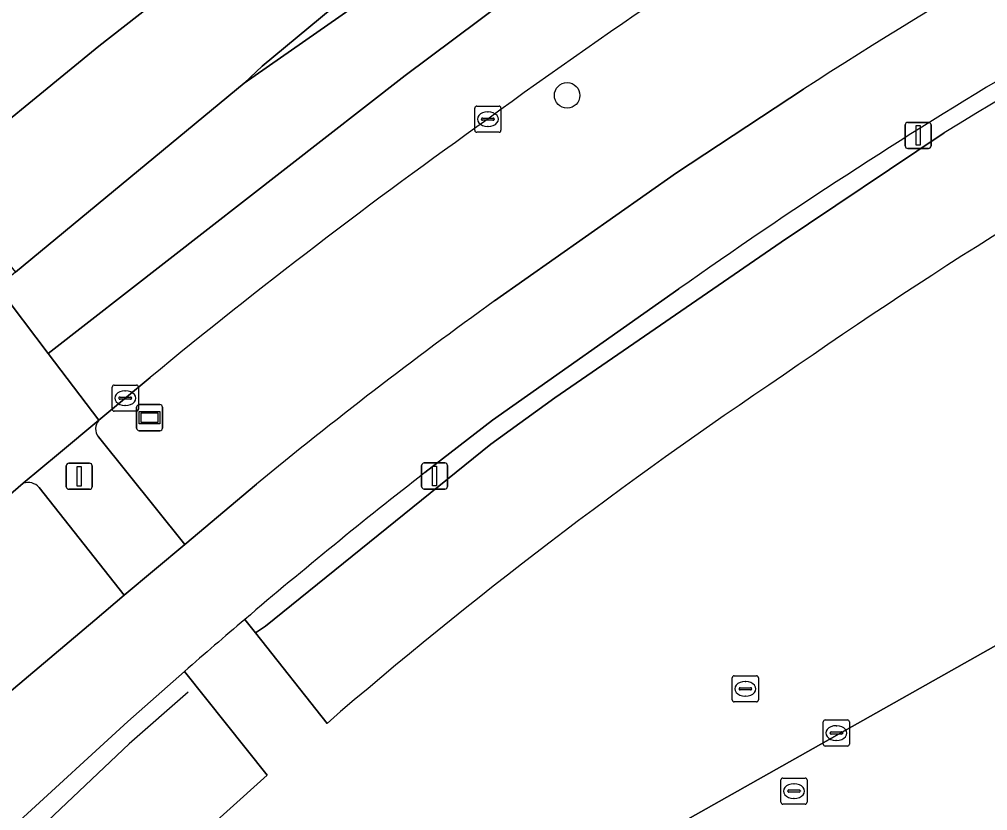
# Model space of a CAD drawing. Extents: x 156412 to 157779, y 382335 to 383768.
# Drawn here: x 157466.73 to 157503.79, y 382929.79 to 382960.07 of the extents above; entities that cross this region are included whole.
import ezdxf

# ---------------------------------------------------------------- set-up
doc = ezdxf.new("R2010")
doc.units = 0
for name, color, linetype in [('IMGEO_Berm_groen', 7, 'Continuous'), ('IMGEO_Berm_onverhard', 7, 'Continuous'), ('IMGEO_Boom', 7, 'Continuous'), ('IMGEO_Fietspad_gesloten', 7, 'Continuous'), ('IMGEO_Groenvoorziening', 7, 'Continuous'), ('IMGEO_Hek', 7, 'Continuous'), ('IMGEO_Kolk', 7, 'Continuous'), ('IMGEO_Lichtmast', 7, 'Continuous'), ('IMGEO_OVBaan_gesloten', 7, 'Continuous'), ('IMGEO_Rijbaan_lokaal_gesloten', 7, 'Continuous'), ('IMGEO_Rijbaan_regionaal_gesloten', 7, 'Continuous'), ('IMGEO_Rioolput', 7, 'Continuous'), ('IMGEO_Verkeersregelinstallatiepaal', 7, 'Continuous'), ('IMGEO_Voetpad_open', 7, 'Continuous'), ('IMGEO_Wegwijzer', 7, 'Continuous')]:
    doc.layers.add(name, color=color, linetype=linetype)

msp = doc.modelspace()

# ---------------------------------------------------------------- linework, layer by layer
at = {"layer": 'IMGEO_Berm_groen'}
for points in [[(157503.148, 382982.271), (157500, 382980.38), (157499.745, 382980.233), (157499.49, 382980.085), (157494.151, 382976.795), (157495.641, 382974.528), (157495.063, 382974.086), (157494.126, 382973.357), (157492.064, 382971.672), (157486.947, 382967.383), (157481.82, 382963.105), (157476.021, 382958.272), (157475.326, 382957.632), (157487.297, 382965.984)], [(157484.916, 382949.296), (157491.883, 382954.199), (157496.739, 382957.397)], [(157471.73, 382946.367), (157469.77, 382944.733)], [(157469.757, 382944.089), (157473.056, 382939.978), (157475.804, 382942.285)], [(157465.344, 382933.483), (157469.61, 382937.084), (157470.741, 382938.033), (157467.48, 382942.159)], [(157466.877, 382942.319), (157466.009, 382941.571)], [(157467.334, 382923.149), (157476.209, 382931.152), (157473.05, 382935.121), (157470.882, 382933.198), (157466.732, 382929.396), (157457.29, 382920.905), (157454.41, 382918.062)]]:
    msp.add_lwpolyline(points, dxfattribs=at)
for centre, radius, start, end in [((157708.622, 382669.014), 382.647, 127.90103, 130.64656), ((157631.361, 382747.868), 249.049, 118.1341, 122.72062), ((157606.271, 382790.093), 205.91, 121.07133, 126.20191), ((157618.695, 382767.573), 231.443, 125.39092, 129.41946), ((157586.162, 382808.283), 173.595, 125.67791, 129.47325), ((157470.142, 382944.403), 0.497, 138.4375, 219.2496), ((157467.056, 382941.778), 0.57, 41.9309, 108.3482)]:
    msp.add_arc(centre, radius, start, end, dxfattribs=at)
at = {"layer": 'IMGEO_Berm_onverhard'}
for points in [[(157475.355, 382937.11), (157475.762, 382936.595), (157476.142, 382936.854), (157484.772, 382943.814), (157487.22, 382945.582), (157495.88, 382951.547), (157502.127, 382955.733)], [(157491.965, 382949.752), (157484.833, 382944.729), (157482.246, 382942.728)]]:
    msp.add_lwpolyline(points, dxfattribs=at)
for centre, radius, start, end in [((157640.813, 382728.245), 266.429, 116.51829, 121.36828), ((157607.332, 382786.484), 199.915, 120.79091, 125.24539), ((157612.934, 382775.392), 212.322, 127.98949, 130.38891)]:
    msp.add_arc(centre, radius, start, end, dxfattribs=at)
at = {"layer": 'IMGEO_Boom'}
msp.add_circle((157487.692, 382957.159), 0.489, dxfattribs=at)
at = {"layer": 'IMGEO_Fietspad_gesloten'}
for points in [[(157496.739, 382957.397), (157491.883, 382954.199), (157484.916, 382949.296)], [(157482.246, 382942.728), (157484.833, 382944.729), (157491.965, 382949.752)], [(157475.804, 382942.285), (157473.056, 382939.978), (157470.741, 382938.033), (157469.61, 382937.084), (157465.344, 382933.483), (157452.495, 382921.86), (157450.421, 382919.869)], [(157454.41, 382918.062), (157457.29, 382920.905), (157466.732, 382929.396), (157470.882, 382933.198), (157473.05, 382935.121)]]:
    msp.add_lwpolyline(points, dxfattribs=at)
for centre, radius, start, end in [((157631.361, 382747.868), 249.049, 118.1341, 122.72062), ((157607.332, 382786.484), 199.915, 120.79091, 125.24539), ((157586.162, 382808.283), 173.595, 125.67791, 129.47325), ((157612.934, 382775.392), 212.322, 127.98949, 130.38891), ((157607.15, 382782.046), 203.506, 130.36254, 131.21972)]:
    msp.add_arc(centre, radius, start, end, dxfattribs=at)
at = {"layer": 'IMGEO_Groenvoorziening'}
msp.add_lwpolyline([(157502.127, 382955.733), (157495.88, 382951.547), (157487.22, 382945.582), (157484.772, 382943.814), (157476.142, 382936.854), (157475.762, 382936.595), (157478.502, 382933.132)], dxfattribs=at)
for centre, radius, start, end in [((157640.813, 382728.245), 266.429, 116.51829, 121.36828), ((157611.587, 382780.664), 202.121, 118.6845, 124.88812), ((157596.05, 382797.081), 179.798, 123.81911, 130.82691)]:
    msp.add_arc(centre, radius, start, end, dxfattribs=at)
at = {"layer": 'IMGEO_Hek'}
for points in [[(157502.127, 382955.733), (157495.88, 382951.547), (157487.22, 382945.582), (157484.772, 382943.814), (157476.142, 382936.854)], [(157473.189, 382934.324), (157470.934, 382932.352), (157455.6, 382917.849), (157453.456, 382915.734), (157450.415, 382912.502)]]:
    msp.add_lwpolyline(points, dxfattribs=at)
msp.add_arc((157640.813, 382728.245), 266.429, 116.51829, 121.36828, dxfattribs=at)
at = {"layer": 'IMGEO_Kolk'}
for p, q in [((157484.158, 382955.823), (157484.158, 382956.675)), ((157484.233, 382956.749), (157485.085, 382956.749)), ((157484.646, 382956.529), (157484.671, 382956.529)), ((157485.159, 382956.675), (157485.159, 382955.823)), ((157484.417, 382956.243), (157484.417, 382956.255)), ((157484.855, 382956.206), (157484.457, 382956.206)), ((157484.46, 382956.292), (157484.858, 382956.292)), ((157484.901, 382956.255), (157484.901, 382956.243)), ((157485.085, 382955.749), (157484.233, 382955.749)), ((157484.669, 382955.969), (157484.644, 382955.969)), ((157470.355, 382946.075), (157471.207, 382946.075)), ((157470.28, 382945.149), (157470.28, 382946.001)), ((157470.768, 382945.855), (157470.793, 382945.855)), ((157471.281, 382946.001), (157471.281, 382945.149)), ((157470.539, 382945.569), (157470.539, 382945.581)), ((157470.977, 382945.532), (157470.579, 382945.532)), ((157470.582, 382945.618), (157470.98, 382945.618)), ((157471.023, 382945.581), (157471.023, 382945.569)), ((157471.207, 382945.075), (157470.355, 382945.075)), ((157470.791, 382945.295), (157470.766, 382945.295)), ((157497.496, 382932.335), (157497.496, 382933.187)), ((157497.571, 382933.261), (157498.423, 382933.261)), ((157498.497, 382933.187), (157498.497, 382932.335)), ((157497.755, 382932.755), (157497.755, 382932.767)), ((157498.193, 382932.718), (157497.795, 382932.718)), ((157497.798, 382932.804), (157498.196, 382932.804)), ((157497.984, 382933.041), (157498.009, 382933.041)), ((157498.239, 382932.767), (157498.239, 382932.755)), ((157498.007, 382932.481), (157497.982, 382932.481)), ((157498.423, 382932.261), (157497.571, 382932.261))]:
    msp.add_line(p, q, dxfattribs=at)
for points in [[(157484.158, 382955.823), (157484.158, 382956.675)], [(157484.233, 382956.749), (157485.085, 382956.749)], [(157485.159, 382956.675), (157485.159, 382955.823)], [(157485.085, 382955.749), (157484.233, 382955.749)], [(157470.355, 382946.075), (157471.207, 382946.075)], [(157470.28, 382945.149), (157470.28, 382946.001)], [(157471.281, 382946.001), (157471.281, 382945.149)], [(157471.207, 382945.075), (157470.355, 382945.075)], [(157497.496, 382932.335), (157497.496, 382933.187)], [(157497.571, 382933.261), (157498.423, 382933.261)], [(157498.497, 382933.187), (157498.497, 382932.335)], [(157498.423, 382932.261), (157497.571, 382932.261)]]:
    msp.add_lwpolyline(points, dxfattribs=at)
for centre, radius, start, end in [((157484.235, 382956.673), 0.0765, 91.552, 178.448), ((157484.235, 382956.673), 0.0765, 91.552, 178.448), ((157485.083, 382956.673), 0.0765, 1.552, 88.448), ((157485.083, 382956.673), 0.0765, 1.552, 88.448), ((157484.457, 382956.252), 0.0403, 85.8775, 175.7526), ((157484.454, 382956.242), 0.0366, 178.938, 274.7102), ((157484.858, 382956.249), 0.043, 264.8664, 352.4533), ((157484.862, 382956.254), 0.0386, 1.7309, 96.639), ((157484.235, 382955.825), 0.0765, 181.552, 268.448), ((157484.235, 382955.825), 0.0765, 181.552, 268.448), ((157485.083, 382955.825), 0.0765, 271.552, 358.448), ((157485.083, 382955.825), 0.0765, 271.552, 358.448), ((157470.357, 382945.999), 0.0765, 91.552, 178.448), ((157470.357, 382945.999), 0.0765, 91.552, 178.448), ((157471.205, 382945.999), 0.0765, 1.552, 88.448), ((157471.205, 382945.999), 0.0765, 1.552, 88.448), ((157470.579, 382945.578), 0.0403, 85.8775, 175.7526), ((157470.576, 382945.568), 0.0366, 178.938, 274.7102), ((157470.98, 382945.575), 0.043, 264.8664, 352.4533), ((157470.984, 382945.58), 0.0386, 1.7309, 96.639), ((157470.357, 382945.151), 0.0765, 181.552, 268.448), ((157470.357, 382945.151), 0.0765, 181.552, 268.448), ((157471.205, 382945.151), 0.0765, 271.552, 358.448), ((157471.205, 382945.151), 0.0765, 271.552, 358.448), ((157497.573, 382933.185), 0.0765, 91.552, 178.448), ((157497.573, 382933.185), 0.0765, 91.552, 178.448), ((157498.421, 382933.185), 0.0765, 1.552, 88.448), ((157498.421, 382933.185), 0.0765, 1.552, 88.448), ((157497.795, 382932.764), 0.0403, 85.8775, 175.7526), ((157497.792, 382932.754), 0.0366, 178.938, 274.7102), ((157498.196, 382932.761), 0.043, 264.8664, 352.4533), ((157498.2, 382932.766), 0.0386, 1.7309, 96.639), ((157497.573, 382932.337), 0.0765, 181.552, 268.448), ((157497.573, 382932.337), 0.0765, 181.552, 268.448), ((157498.421, 382932.337), 0.0765, 271.552, 358.448), ((157498.421, 382932.337), 0.0765, 271.552, 358.448)]:
    msp.add_arc(centre, radius, start, end, dxfattribs=at)
for centre, major_axis, ratio, start_param, end_param in [((157484.645, 382956.249), (-0.387, 0.002), 0.722429, 4.712389, 7.853982), ((157484.67, 382956.249), (-0.39, 0.002), 0.717154, 1.570796, 4.712389), ((157470.767, 382945.575), (-0.387, 0.002), 0.722429, 4.712389, 7.853982), ((157470.792, 382945.575), (-0.39, 0.002), 0.717154, 1.570796, 4.712389), ((157497.983, 382932.761), (-0.387, 0.002), 0.722429, 4.712389, 7.853982), ((157498.008, 382932.761), (-0.39, 0.002), 0.717154, 1.570796, 4.712389)]:
    msp.add_ellipse(centre, major_axis=major_axis, ratio=ratio, start_param=start_param, end_param=end_param, dxfattribs=at)
at = {"layer": 'IMGEO_Lichtmast'}
for p, q in [((157500.731, 382956.127), (157501.521, 382956.127)), ((157501.521, 382956.127), (157500.731, 382956.127)), ((157500.631, 382955.227), (157500.631, 382956.027)), ((157500.631, 382956.027), (157500.631, 382955.227)), ((157501.621, 382956.027), (157501.621, 382955.227)), ((157501.621, 382955.227), (157501.621, 382956.027)), ((157501.521, 382955.127), (157500.731, 382955.127)), ((157500.731, 382955.127), (157501.521, 382955.127)), ((157482.221, 382943.097), (157483.011, 382943.097)), ((157483.011, 382943.097), (157482.221, 382943.097)), ((157482.121, 382942.197), (157482.121, 382942.997)), ((157482.121, 382942.997), (157482.121, 382942.197)), ((157483.111, 382942.997), (157483.111, 382942.197)), ((157483.111, 382942.197), (157483.111, 382942.997)), ((157483.011, 382942.097), (157482.221, 382942.097)), ((157482.221, 382942.097), (157483.011, 382942.097))]:
    msp.add_line(p, q, dxfattribs=at)
for points in [[(157501.051, 382956.002), (157501.201, 382956.002), (157501.201, 382955.252), (157501.051, 382955.252), (157501.051, 382956.002)], [(157482.541, 382942.972), (157482.691, 382942.972), (157482.691, 382942.222), (157482.541, 382942.222), (157482.541, 382942.972)]]:
    msp.add_lwpolyline(points, dxfattribs=at)
for centre, start, end in [((157500.731, 382956.027), 90, 180), ((157500.731, 382956.027), 90, 180), ((157501.521, 382956.027), 0, 90), ((157501.521, 382956.027), 360, 90), ((157500.731, 382955.227), 180, 270), ((157500.731, 382955.227), 180, 270), ((157501.521, 382955.227), 270, 0), ((157501.521, 382955.227), 270, 0), ((157482.221, 382942.997), 90, 180), ((157482.221, 382942.997), 90, 180), ((157483.011, 382942.997), 0, 90), ((157483.011, 382942.997), 360, 90), ((157482.221, 382942.197), 180, 270), ((157482.221, 382942.197), 180, 270), ((157483.011, 382942.197), 270, 0), ((157483.011, 382942.197), 270, 0)]:
    msp.add_arc(centre, 0.1, start, end, dxfattribs=at)
at = {"layer": 'IMGEO_OVBaan_gesloten'}
msp.add_lwpolyline([(157496.677, 382982.756), (157489.842, 382978.298), (157483.691, 382974.052), (157473.023, 382966.064), (157461.496, 382956.678), (157463.622, 382954.012), (157469.762, 382959.04), (157476.112, 382964.007)], dxfattribs=at)
msp.add_arc((157708.622, 382669.014), 382.647, 127.90103, 130.64656, dxfattribs=at)
at = {"layer": 'IMGEO_Rijbaan_lokaal_gesloten'}
msp.add_lwpolyline([(157597.543, 382988.123), (157563.648, 382969.272), (157511.009, 382939.998), (157467.218, 382915.328)], dxfattribs=at)
at = {"layer": 'IMGEO_Rijbaan_regionaal_gesloten'}
for points in [[(157487.297, 382965.984), (157475.326, 382957.632), (157466.576, 382950.401), (157465.895, 382949.84), (157467.831, 382947.289), (157481.497, 382957.924), (157486.232, 382961.464), (157496.205, 382967.961), (157512.834, 382977.537), (157531.64, 382986.387), (157573.149, 383006.118), (157591.111, 383014.656), (157608.988, 383022.848), (157624.255, 383029.843), (157650.994, 383040.969), (157656.81, 383043.081), (157692.51, 383056.437)], [(157692.657, 383052.911), (157692.51, 383056.437), (157656.81, 383043.081), (157650.994, 383040.969), (157624.255, 383029.843), (157608.988, 383022.848), (157591.111, 383014.656), (157573.149, 383006.118), (157531.64, 382986.387), (157512.834, 382977.537), (157496.205, 382967.961), (157486.232, 382961.464), (157481.497, 382957.924), (157467.831, 382947.289), (157469.77, 382944.733), (157471.73, 382946.367)], [(157466.009, 382941.571), (157466.877, 382942.319), (157468.23, 382943.448), (157469.77, 382944.733), (157467.831, 382947.289), (157465.895, 382949.84), (157464.009, 382948.285), (157463.198, 382947.616), (157462.595, 382947.128), (157461.427, 382946.123), (157456.421, 382941.739), (157451.527, 382937.232), (157446.746, 382932.604), (157445.79, 382931.668), (157444.833, 382930.732), (157443.875, 382929.797), (157440.836, 382926.81), (157438.011, 382923.995), (157434.789, 382920.848), (157437.36, 382918.496), (157439.708, 382916.291)]]:
    msp.add_lwpolyline(points, dxfattribs=at)
for centre, radius, start, end in [((157606.271, 382790.093), 205.91, 121.07133, 126.20191), ((157618.695, 382767.573), 231.443, 125.39092, 129.41946)]:
    msp.add_arc(centre, radius, start, end, dxfattribs=at)
at = {"layer": 'IMGEO_Rioolput'}
for p, q in [((157494.089, 382934.953), (157494.941, 382934.953)), ((157494.014, 382934.027), (157494.014, 382934.879)), ((157494.502, 382934.733), (157494.527, 382934.733)), ((157495.015, 382934.879), (157495.015, 382934.027)), ((157494.273, 382934.447), (157494.273, 382934.459)), ((157494.711, 382934.41), (157494.313, 382934.41)), ((157494.316, 382934.496), (157494.714, 382934.496)), ((157494.757, 382934.459), (157494.757, 382934.447)), ((157494.941, 382933.953), (157494.089, 382933.953)), ((157494.525, 382934.173), (157494.5, 382934.173)), ((157495.875, 382930.114), (157495.875, 382930.966)), ((157495.95, 382931.04), (157496.802, 382931.04)), ((157496.876, 382930.966), (157496.876, 382930.114)), ((157496.134, 382930.534), (157496.134, 382930.546)), ((157496.572, 382930.497), (157496.174, 382930.497)), ((157496.177, 382930.583), (157496.575, 382930.583)), ((157496.363, 382930.82), (157496.388, 382930.82)), ((157496.618, 382930.546), (157496.618, 382930.534)), ((157496.386, 382930.26), (157496.361, 382930.26)), ((157496.802, 382930.04), (157495.95, 382930.04))]:
    msp.add_line(p, q, dxfattribs=at)
for points in [[(157494.089, 382934.953), (157494.941, 382934.953)], [(157494.014, 382934.027), (157494.014, 382934.879)], [(157495.015, 382934.879), (157495.015, 382934.027)], [(157494.941, 382933.953), (157494.089, 382933.953)], [(157495.875, 382930.114), (157495.875, 382930.966)], [(157495.95, 382931.04), (157496.802, 382931.04)], [(157496.876, 382930.966), (157496.876, 382930.114)], [(157496.802, 382930.04), (157495.95, 382930.04)]]:
    msp.add_lwpolyline(points, dxfattribs=at)
for centre, radius, start, end in [((157494.091, 382934.877), 0.0765, 91.552, 178.448), ((157494.091, 382934.877), 0.0765, 91.552, 178.448), ((157494.939, 382934.877), 0.0765, 1.552, 88.448), ((157494.939, 382934.877), 0.0765, 1.552, 88.448), ((157494.313, 382934.456), 0.0403, 85.8775, 175.7526), ((157494.31, 382934.446), 0.0366, 178.938, 274.7102), ((157494.714, 382934.453), 0.043, 264.8664, 352.4533), ((157494.718, 382934.458), 0.0386, 1.7309, 96.639), ((157494.091, 382934.029), 0.0765, 181.552, 268.448), ((157494.091, 382934.029), 0.0765, 181.552, 268.448), ((157494.939, 382934.029), 0.0765, 271.552, 358.448), ((157494.939, 382934.029), 0.0765, 271.552, 358.448), ((157495.952, 382930.964), 0.0765, 91.552, 178.448), ((157495.952, 382930.964), 0.0765, 91.552, 178.448), ((157496.8, 382930.964), 0.0765, 1.552, 88.448), ((157496.8, 382930.964), 0.0765, 1.552, 88.448), ((157496.174, 382930.543), 0.0403, 85.8775, 175.7526), ((157496.171, 382930.533), 0.0366, 178.938, 274.7102), ((157496.575, 382930.54), 0.043, 264.8664, 352.4533), ((157496.579, 382930.545), 0.0386, 1.7309, 96.639), ((157495.952, 382930.116), 0.0765, 181.552, 268.448), ((157495.952, 382930.116), 0.0765, 181.552, 268.448), ((157496.8, 382930.116), 0.0765, 271.552, 358.448), ((157496.8, 382930.116), 0.0765, 271.552, 358.448)]:
    msp.add_arc(centre, radius, start, end, dxfattribs=at)
for centre, major_axis, ratio, start_param, end_param in [((157494.501, 382934.453), (-0.387, 0.002), 0.722429, 4.712389, 7.853982), ((157494.526, 382934.453), (-0.39, 0.002), 0.717154, 1.570796, 4.712389), ((157496.362, 382930.54), (-0.387, 0.002), 0.722429, 4.712389, 7.853982), ((157496.387, 382930.54), (-0.39, 0.002), 0.717154, 1.570796, 4.712389)]:
    msp.add_ellipse(centre, major_axis=major_axis, ratio=ratio, start_param=start_param, end_param=end_param, dxfattribs=at)
at = {"layer": 'IMGEO_Verkeersregelinstallatiepaal'}
for p, q in [((157468.624, 382943.087), (157469.414, 382943.087)), ((157469.414, 382943.087), (157468.624, 382943.087)), ((157468.524, 382942.187), (157468.524, 382942.987)), ((157468.524, 382942.987), (157468.524, 382942.187)), ((157469.514, 382942.987), (157469.514, 382942.187)), ((157469.514, 382942.187), (157469.514, 382942.987)), ((157469.414, 382942.087), (157468.624, 382942.087)), ((157468.624, 382942.087), (157469.414, 382942.087))]:
    msp.add_line(p, q, dxfattribs=at)
msp.add_lwpolyline([(157468.944, 382942.962), (157469.094, 382942.962), (157469.094, 382942.212), (157468.944, 382942.212), (157468.944, 382942.962)], dxfattribs=at)
for centre, start, end in [((157468.624, 382942.987), 90, 180), ((157468.624, 382942.987), 90, 180), ((157469.414, 382942.987), 0, 90), ((157469.414, 382942.987), 360, 90), ((157468.624, 382942.187), 180, 270), ((157468.624, 382942.187), 180, 270), ((157469.414, 382942.187), 270, 0), ((157469.414, 382942.187), 270, 0)]:
    msp.add_arc(centre, 0.1, start, end, dxfattribs=at)
at = {"layer": 'IMGEO_Voetpad_open'}
for points in [[(157476.112, 382964.007), (157469.762, 382959.04), (157463.622, 382954.012), (157466.576, 382950.401), (157475.326, 382957.632), (157476.021, 382958.272), (157481.82, 382963.105), (157486.947, 382967.383), (157492.064, 382971.672)], [(157469.77, 382944.733), (157468.23, 382943.448), (157466.877, 382942.319)], [(157467.48, 382942.159), (157470.741, 382938.033), (157473.056, 382939.978), (157469.757, 382944.089)], [(157467.218, 382915.328), (157511.009, 382939.998)], [(157478.502, 382933.132), (157475.762, 382936.595), (157475.355, 382937.11)], [(157473.05, 382935.121), (157476.209, 382931.152), (157467.334, 382923.149)]]:
    msp.add_lwpolyline(points, dxfattribs=at)
for centre, radius, start, end in [((157611.587, 382780.664), 202.121, 118.6845, 124.88812), ((157596.05, 382797.081), 179.798, 123.81911, 130.82691), ((157470.142, 382944.403), 0.497, 138.4375, 219.2496), ((157467.056, 382941.778), 0.57, 41.9309, 108.3482), ((157607.15, 382782.046), 203.506, 130.36254, 131.21972)]:
    msp.add_arc(centre, radius, start, end, dxfattribs=at)
at = {"layer": 'IMGEO_Wegwijzer'}
for p, q in [((157471.313, 382945.329), (157472.103, 382945.329)), ((157472.103, 382945.329), (157471.313, 382945.329)), ((157471.213, 382944.429), (157471.213, 382945.229)), ((157471.213, 382945.229), (157471.213, 382944.429)), ((157472.203, 382945.229), (157472.203, 382944.429)), ((157472.203, 382944.429), (157472.203, 382945.229)), ((157472.103, 382944.329), (157471.313, 382944.329)), ((157471.313, 382944.329), (157472.103, 382944.329))]:
    msp.add_line(p, q, dxfattribs=at)
for points in [[(157471.314, 382945.061), (157472.102, 382945.061), (157472.102, 382944.597), (157471.314, 382944.597), (157471.314, 382945.061)], [(157471.379, 382944.996), (157471.379, 382944.662), (157472.037, 382944.662), (157472.037, 382944.996), (157471.379, 382944.996)]]:
    msp.add_lwpolyline(points, dxfattribs=at)
for centre, start, end in [((157471.313, 382945.229), 90, 180), ((157471.313, 382945.229), 90, 180), ((157472.103, 382945.229), 0, 90), ((157472.103, 382945.229), 360, 90), ((157471.313, 382944.429), 180, 270), ((157471.313, 382944.429), 180, 270), ((157472.103, 382944.429), 270, 0), ((157472.103, 382944.429), 270, 0)]:
    msp.add_arc(centre, 0.1, start, end, dxfattribs=at)

doc.saveas('drawing.dxf')
